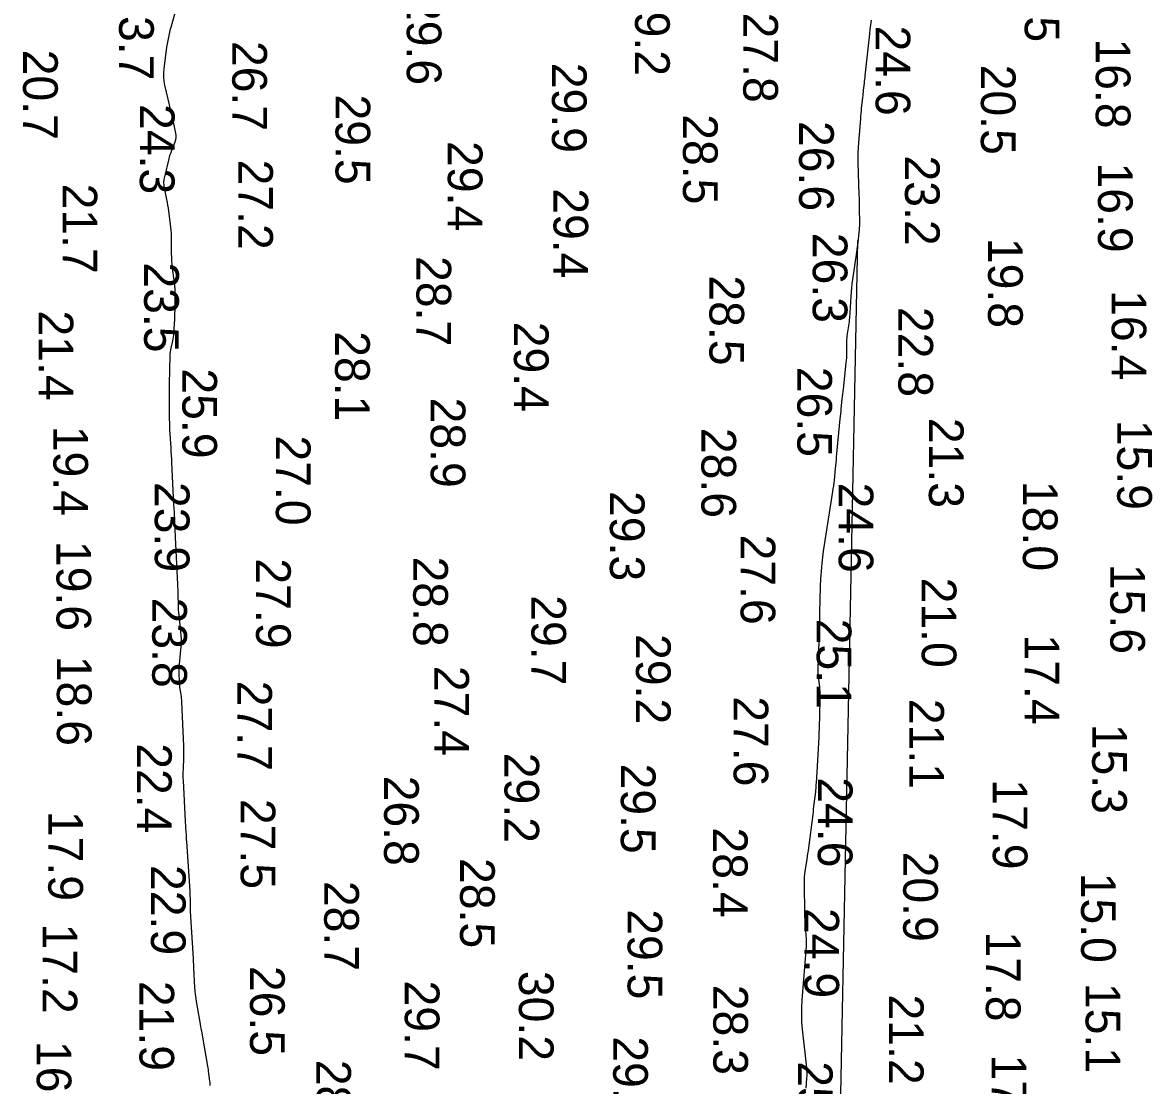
# Model space of a CAD drawing. Extents: x 1178573 to 1187098, y 693282 to 751751.
# Drawn here: x 1178578.9 to 1178986.3, y 717295 to 717678.4 of the extents above; entities that cross this region are included whole.
import ezdxf

# ---------------------------------------------------------------- set-up
doc = ezdxf.new("R2010")
doc.units = 0
for name, color, linetype in [('G-ANNO-PATT', 7, 'Continuous'), ('V-HYDS-MAJR', 7, 'Continuous'), ('V-HYDS-SOUN', 7, 'Continuous'), ('V-HYDS-SOUN-EXSS', 7, 'Continuous')]:
    doc.layers.add(name, color=color, linetype=linetype)

msp = doc.modelspace()

# ---------------------------------------------------------------- linework, layer by layer
at = {"layer": 'G-ANNO-PATT'}
msp.add_line((1178867.82, 716980.29), (1178880.15, 717599.85), dxfattribs=at)
msp.add_lwpolyline([(1178880.15, 717599.85), (1178880.07, 717599.14), (1178879.97, 717598.27), (1178879.85, 717597.39), (1178879.74, 717596.52), (1178879.61, 717595.64), (1178878.18, 717585.76), (1178877.97, 717584.24), (1178877.8, 717582.72), (1178877.65, 717581.2), (1178877.54, 717579.67), (1178877.06, 717571.94), (1178877.01, 717571.22), (1178876.93, 717570.5), (1178876.85, 717569.78), (1178876.74, 717569.06), (1178876.28, 717566.2), (1178876.18, 717565.48), (1178876.1, 717564.76), (1178876.06, 717564.04), (1178876.04, 717563.32), (1178876.03, 717559.35), (1178876.02, 717558.45), (1178875.98, 717557.54), (1178875.92, 717556.64), (1178875.83, 717555.74), (1178874.77, 717546.22), (1178874.67, 717545.32), (1178874.58, 717544.43), (1178874.48, 717543.53), (1178874.39, 717542.63), (1178874.02, 717539.04), (1178873.93, 717538.14), (1178873.84, 717537.25), (1178873.75, 717536.35), (1178873.67, 717535.45), (1178872.34, 717521.61), (1178872.24, 717520.59), (1178872.14, 717519.56), (1178872.04, 717518.54), (1178871.94, 717517.51), (1178871.52, 717513.41), (1178871.4, 717512.38), (1178871.28, 717511.36), (1178871.14, 717510.34), (1178870.99, 717509.32), (1178867.64, 717487.72), (1178867.48, 717486.65), (1178867.34, 717485.57), (1178867.22, 717484.49), (1178867.12, 717483.41), (1178866.75, 717479.08), (1178866.66, 717477.99), (1178866.6, 717476.91), (1178866.55, 717475.83), (1178866.52, 717474.74), (1178866.33, 717465.7), (1178866.29, 717463.83), (1178866.24, 717461.96), (1178866.18, 717460.09), (1178866.11, 717458.23), (1178865.64, 717445.72), (1178865.63, 717444.86), (1178865.65, 717444), (1178865.7, 717443.14), (1178865.79, 717442.28), (1178866.22, 717438.86), (1178866.32, 717438.01), (1178866.38, 717437.15), (1178866.41, 717436.29), (1178866.4, 717435.43), (1178866.23, 717427.25), (1178866.19, 717425.59), (1178866.13, 717423.94), (1178866.06, 717422.29), (1178865.98, 717420.64), (1178865.3, 717408.07), (1178865.27, 717407.47), (1178865.24, 717406.88), (1178865.2, 717406.28), (1178865.16, 717405.68), (1178865.01, 717403.3), (1178864.97, 717402.7), (1178864.92, 717402.1), (1178864.86, 717401.51), (1178864.79, 717400.92), (1178864.28, 717396.53), (1178864.17, 717395.6), (1178864.05, 717394.68), (1178863.94, 717393.75), (1178863.82, 717392.82), (1178862.28, 717380.74), (1178862.14, 717379.69), (1178862, 717378.64), (1178861.85, 717377.59), (1178861.69, 717376.54), (1178861.03, 717372.34), (1178860.89, 717371.29), (1178860.8, 717370.23), (1178860.74, 717369.18), (1178860.74, 717368.12), (1178860.89, 717356.76), (1178860.91, 717355.8), (1178860.95, 717354.83), (1178861.01, 717353.87), (1178861.08, 717352.91), (1178861.4, 717349.07), (1178861.46, 717348.11), (1178861.48, 717347.14), (1178861.47, 717346.18), (1178861.41, 717345.22), (1178859.9, 717325.81), (1178859.76, 717323.17), (1178859.73, 717320.54), (1178859.83, 717317.92), (1178860.05, 717315.29), (1178861.54, 717301.36), (1178861.62, 717300.45), (1178861.65, 717299.53), (1178861.65, 717298.62), (1178861.59, 717297.7), (1178861.3, 717294.04)], dxfattribs=at)
at = {"layer": 'V-HYDS-MAJR'}
for points in [[(1178646.46, 717294.96), (1178646.49, 717295.49), (1178646.49, 717296.04), (1178646.44, 717296.58), (1178646.06, 717299.38), (1178645.97, 717300.03), (1178645.88, 717300.68), (1178645.78, 717301.33), (1178645.67, 717301.97), (1178643.84, 717312.47), (1178643.58, 717314), (1178643.31, 717315.53), (1178643.04, 717317.07), (1178642.78, 717318.6), (1178641.61, 717325.3), (1178641.41, 717326.55), (1178641.25, 717327.81), (1178641.13, 717329.07), (1178641.04, 717330.33), (1178640.67, 717337.35), (1178640.66, 717337.64), (1178640.64, 717337.93), (1178640.63, 717338.21), (1178640.61, 717338.5), (1178640.54, 717339.65), (1178640.53, 717339.94), (1178640.51, 717340.23), (1178640.49, 717340.51), (1178640.48, 717340.8), (1178639.47, 717357.8), (1178639.44, 717358.41), (1178639.42, 717359.02), (1178639.4, 717359.63), (1178639.39, 717360.24), (1178639.37, 717362.69), (1178639.36, 717363.3), (1178639.34, 717363.91), (1178639.31, 717364.52), (1178639.28, 717365.13), (1178638.08, 717382.99), (1178638.04, 717383.6), (1178638, 717384.21), (1178637.96, 717384.82), (1178637.92, 717385.43), (1178637.77, 717387.87), (1178637.73, 717388.48), (1178637.7, 717389.09), (1178637.66, 717389.7), (1178637.63, 717390.31), (1178636.87, 717404.99), (1178636.82, 717406.03), (1178636.81, 717407.06), (1178636.81, 717408.1), (1178636.84, 717409.13), (1178636.99, 717413.28), (1178637.02, 717414.31), (1178637.03, 717415.35), (1178637.02, 717416.39), (1178636.98, 717417.42), (1178636.29, 717433.41), (1178636.25, 717434.06), (1178636.2, 717434.71), (1178636.13, 717435.35), (1178636.04, 717435.99), (1178635.63, 717438.64), (1178635.55, 717439.24), (1178635.48, 717439.83), (1178635.43, 717440.43), (1178635.4, 717441.03), (1178635.29, 717443.43), (1178635.28, 717444.03), (1178635.28, 717444.63), (1178635.3, 717445.23), (1178635.35, 717445.83), (1178636.01, 717453.42), (1178636.1, 717454.74), (1178636.12, 717456.05), (1178636.07, 717457.37), (1178635.96, 717458.69), (1178635.3, 717464.77), (1178635.22, 717465.68), (1178635.15, 717466.59), (1178635.1, 717467.51), (1178635.07, 717468.42), (1178634.99, 717472.09), (1178634.97, 717473), (1178634.94, 717473.92), (1178634.91, 717474.83), (1178634.87, 717475.75), (1178634.03, 717492.79), (1178633.88, 717495.74), (1178633.74, 717498.69), (1178633.6, 717501.64), (1178633.45, 717504.59), (1178632.71, 717519.69), (1178632.65, 717520.99), (1178632.57, 717522.3), (1178632.5, 717523.6), (1178632.42, 717524.9), (1178632.09, 717530.11), (1178632.02, 717531.42), (1178631.96, 717532.72), (1178631.92, 717534.02), (1178631.9, 717535.33), (1178631.84, 717541.9), (1178631.84, 717543.43), (1178631.84, 717544.96), (1178631.85, 717546.49), (1178631.88, 717548.02), (1178632.07, 717558.35), (1178632.1, 717559.02), (1178632.17, 717559.69), (1178632.28, 717560.36), (1178632.42, 717561.01), (1178633.08, 717563.64), (1178633.22, 717564.3), (1178633.34, 717564.97), (1178633.42, 717565.63), (1178633.47, 717566.31), (1178633.72, 717571.47), (1178633.77, 717572.56), (1178633.81, 717573.64), (1178633.84, 717574.73), (1178633.86, 717575.82), (1178633.93, 717580.16), (1178633.93, 717581.25), (1178633.89, 717582.33), (1178633.81, 717583.41), (1178633.69, 717584.49), (1178632.97, 717589.97), (1178632.83, 717591.24), (1178632.72, 717592.52), (1178632.65, 717593.8), (1178632.62, 717595.08), (1178632.55, 717601.21), (1178632.52, 717602.35), (1178632.46, 717603.48), (1178632.36, 717604.62), (1178632.23, 717605.75), (1178631.6, 717610.44), (1178631.46, 717611.49), (1178631.29, 717612.53), (1178631.1, 717613.56), (1178630.9, 717614.6), (1178630.05, 717618.72), (1178629.9, 717619.75), (1178629.86, 717620.78), (1178629.93, 717621.81), (1178630.12, 717622.83), (1178631.68, 717629.23), (1178631.88, 717630.02), (1178632.12, 717630.81), (1178632.39, 717631.58), (1178632.68, 717632.35), (1178633.91, 717635.41), (1178634.16, 717636.17), (1178634.28, 717636.95), (1178634.29, 717637.74), (1178634.17, 717638.54), (1178633.3, 717642.51), (1178633.09, 717643.44), (1178632.88, 717644.37), (1178632.67, 717645.3), (1178632.45, 717646.23), (1178630.21, 717655.8), (1178629.93, 717657.28), (1178629.79, 717658.76), (1178629.78, 717660.25), (1178629.9, 717661.75), (1178630.9, 717669.52), (1178630.98, 717670.13), (1178631.08, 717670.74), (1178631.19, 717671.34), (1178631.31, 717671.95), (1178631.82, 717674.35), (1178631.95, 717674.95), (1178632.09, 717675.55), (1178632.25, 717676.15), (1178632.41, 717676.74), (1178634.88, 717685.4)], [(1178884.89, 717679.28), (1178884.68, 717677.65), (1178884.49, 717676.03), (1178884.3, 717674.41), (1178882.66, 717659.21), (1178882.59, 717658.56), (1178882.52, 717657.91), (1178882.44, 717657.26), (1178882.37, 717656.61), (1178882.07, 717654.01), (1178881.99, 717653.36), (1178881.92, 717652.71), (1178881.85, 717652.06), (1178881.78, 717651.41), (1178881.35, 717647.37), (1178881.26, 717646.48), (1178881.18, 717645.59), (1178881.1, 717644.69), (1178881.02, 717643.8), (1178880.31, 717635.09), (1178880.19, 717633.34), (1178880.12, 717631.59), (1178880.11, 717629.84), (1178880.14, 717628.09), (1178880.52, 717616.25), (1178880.56, 717615.07), (1178880.58, 717613.88), (1178880.6, 717612.7), (1178880.62, 717611.51), (1178880.67, 717606.17), (1178880.66, 717605.28), (1178880.63, 717604.4), (1178880.57, 717603.53), (1178880.48, 717602.65), (1178880.07, 717599.14), (1178879.97, 717598.27), (1178879.85, 717597.39), (1178879.74, 717596.52), (1178879.61, 717595.64), (1178878.18, 717585.76), (1178877.97, 717584.24), (1178877.8, 717582.72), (1178877.65, 717581.2), (1178877.54, 717579.67), (1178877.06, 717571.94), (1178877.01, 717571.22), (1178876.93, 717570.5), (1178876.85, 717569.78), (1178876.74, 717569.06), (1178876.28, 717566.2), (1178876.18, 717565.48), (1178876.1, 717564.76), (1178876.06, 717564.04), (1178876.04, 717563.32), (1178876.03, 717559.35), (1178876.02, 717558.45), (1178875.98, 717557.54), (1178875.92, 717556.64), (1178875.83, 717555.74), (1178874.77, 717546.22), (1178874.67, 717545.32), (1178874.58, 717544.43), (1178874.48, 717543.53), (1178874.39, 717542.63), (1178874.02, 717539.04), (1178873.93, 717538.14), (1178873.84, 717537.25), (1178873.75, 717536.35), (1178873.67, 717535.45), (1178872.34, 717521.61), (1178872.24, 717520.59), (1178872.14, 717519.56), (1178872.04, 717518.54), (1178871.94, 717517.51), (1178871.52, 717513.41), (1178871.4, 717512.38), (1178871.28, 717511.36), (1178871.14, 717510.34), (1178870.99, 717509.32), (1178867.64, 717487.72), (1178867.48, 717486.65), (1178867.34, 717485.57), (1178867.22, 717484.49), (1178867.12, 717483.41), (1178866.75, 717479.08), (1178866.66, 717477.99), (1178866.6, 717476.91), (1178866.55, 717475.83), (1178866.52, 717474.74), (1178866.33, 717465.7), (1178866.29, 717463.83), (1178866.24, 717461.96), (1178866.18, 717460.09), (1178866.11, 717458.23), (1178865.64, 717445.72), (1178865.63, 717444.86), (1178865.65, 717444), (1178865.7, 717443.14), (1178865.79, 717442.28), (1178866.22, 717438.86), (1178866.32, 717438.01), (1178866.38, 717437.15), (1178866.41, 717436.29), (1178866.4, 717435.43), (1178866.23, 717427.25), (1178866.19, 717425.59), (1178866.13, 717423.94), (1178866.06, 717422.29), (1178865.98, 717420.64), (1178865.3, 717408.07), (1178865.27, 717407.47), (1178865.24, 717406.88), (1178865.2, 717406.28), (1178865.16, 717405.68), (1178865.01, 717403.3), (1178864.97, 717402.7), (1178864.92, 717402.1), (1178864.86, 717401.51), (1178864.79, 717400.92), (1178864.28, 717396.53), (1178864.17, 717395.6), (1178864.05, 717394.68), (1178863.94, 717393.75), (1178863.82, 717392.82), (1178862.28, 717380.74), (1178862.14, 717379.69), (1178862, 717378.64), (1178861.85, 717377.59), (1178861.69, 717376.54), (1178861.03, 717372.34), (1178860.89, 717371.29), (1178860.8, 717370.23), (1178860.74, 717369.18), (1178860.74, 717368.12), (1178860.89, 717356.76), (1178860.91, 717355.8), (1178860.95, 717354.83), (1178861.01, 717353.87), (1178861.08, 717352.91), (1178861.4, 717349.07), (1178861.46, 717348.11), (1178861.48, 717347.14), (1178861.47, 717346.18), (1178861.41, 717345.22), (1178859.9, 717325.81), (1178859.76, 717323.17), (1178859.73, 717320.54), (1178859.83, 717317.92), (1178860.05, 717315.29), (1178861.54, 717301.36), (1178861.62, 717300.45), (1178861.65, 717299.53), (1178861.65, 717298.62), (1178861.59, 717297.7), (1178861.3, 717294.04)]]:
    msp.add_lwpolyline(points, dxfattribs=at)

# ---------------------------------------------------------------- texts
at = {"layer": 'V-HYDS-SOUN'}
for s, p in [('19.5 ', (1178940.3, 717703.9)), ('23.7 ', (1178613.68, 717690.08)), ('29.6 ', (1178717.42, 717688.4)), ('29.2 ', (1178799.76, 717691.68)), ('27.8 ', (1178838.79, 717682.04)), ('24.6 ', (1178886.52, 717677.35)), ('26.7 ', (1178654.49, 717671.8)), ('16.8 ', (1178965.92, 717672.72)), ('20.7 ', (1178579.04, 717668.65)), ('29.9 ', (1178769.79, 717663.93)), ('20.5 ', (1178924.48, 717663.25)), ('29.5 ', (1178691.74, 717652.49)), ('24.3 ', (1178621.16, 717649.04)), ('28.5 ', (1178817.04, 717645.37)), ('26.6 ', (1178858.92, 717642.93)), ('29.4 ', (1178732.22, 717635.69)), ('27.2 ', (1178656.65, 717629.02)), ('23.2 ', (1178897.1, 717630.49)), ('16.9 ', (1178966.71, 717627.97)), ('21.7 ', (1178593.27, 717620.36)), ('29.4 ', (1178770.34, 717618.66)), ('26.3 ', (1178863.84, 717602.61)), ('19.8 ', (1178927.08, 717600.77)), ('28.7 ', (1178720.93, 717594.21)), ('23.5 ', (1178622.71, 717591.93)), ('28.5 ', (1178826.58, 717587.24)), ('16.4 ', (1178971.65, 717581.92)), ('21.4 ', (1178584.65, 717574.6)), ('22.8 ', (1178894.73, 717575.87)), ('29.4 ', (1178756.07, 717570.53)), ('28.1 ', (1178691.58, 717567.1)), ('25.9 ', (1178636.49, 717553.69)), ('26.5 ', (1178858.28, 717554.26)), ('28.9 ', (1178726.06, 717543.16)), ('21.3 ', (1178905.74, 717535.85)), ('15.9 ', (1178973.66, 717535.16)), ('19.4 ', (1178589.96, 717533)), ('27.0 ', (1178670.21, 717529.52)), ('28.6 ', (1178823.69, 717532.24)), ('23.9 ', (1178626.55, 717512.72)), ('18.0 ', (1178939.63, 717513.09)), ('29.3 ', (1178790.68, 717509.44)), ('24.6 ', (1178873.19, 717512.49)), ('27.6 ', (1178837.83, 717493.75)), ('19.6 ', (1178591.08, 717491.46)), ('27.9 ', (1178663.07, 717485.16)), ('28.8 ', (1178719.76, 717485.81)), ('15.6 ', (1178971.16, 717483.16)), ('21.0 ', (1178903.15, 717478.21)), ('29.7 ', (1178762.37, 717471.87)), ('23.8 ', (1178625.63, 717471.02)), ('25.1 ', (1178865.27, 717463.4)), ('29.2 ', (1178800.09, 717457.86)), ('17.4 ', (1178940.25, 717457.74)), ('18.6 ', (1178591.24, 717450.02)), ('27.4 ', (1178727.36, 717446.39)), ('27.7 ', (1178656.3, 717441.03)), ('27.6 ', (1178835.3, 717435.42)), ('21.1 ', (1178898.67, 717434.49)), ('15.3 ', (1178964.63, 717425.51)), ('20.9 ', (1178896.47, 717379.38)), ('22.9 ', (1178625.17, 717374.56)), ('28.5 ', (1178736.66, 717377.07)), ('15.0 ', (1178960.63, 717371.78)), ('28.7 ', (1178687.66, 717368.82)), ('29.5 ', (1178797.06, 717358.6)), ('24.9 ', (1178860.84, 717359.04)), ('17.2 ', (1178586.08, 717353.43)), ('17.8 ', (1178926.29, 717350.61)), ('26.5 ', (1178660.9, 717338.16)), ('30.2 ', (1178757.86, 717336.37)), ('21.9 ', (1178621.01, 717332.76)), ('29.7 ', (1178716.7, 717332.89)), ('28.3 ', (1178827.98, 717331.35)), ('15.1 ', (1178962.25, 717332)), ('21.2 ', (1178891.3, 717327.84)), ('16.3 ', (1178583.96, 717311.08)), ('29.5 ', (1178791.87, 717312.76)), ('17.6 ', (1178928.38, 717306.22)), ('28.5 ', (1178684.79, 717304.3)), ('25.2 ', (1178858.49, 717303.76))]:
    msp.add_text(s, height=12.5, rotation=270, dxfattribs=at).set_placement(p)
at = {"layer": 'V-HYDS-SOUN-EXSS'}
for s, p in [('22.4 ', (1178620.14, 717418.47)), ('29.2 ', (1178752.65, 717415.04)), ('29.5 ', (1178794.63, 717411.15)), ('26.8 ', (1178709.26, 717406.78)), ('24.6 ', (1178865.68, 717406.19)), ('17.9 ', (1178928.78, 717405.46)), ('27.5 ', (1178657.52, 717398.39)), ('17.9 ', (1178588.13, 717394.08)), ('28.4 ', (1178827.85, 717388.09))]:
    msp.add_text(s, height=12.5, rotation=270, dxfattribs=at).set_placement(p)

doc.saveas('drawing.dxf')
